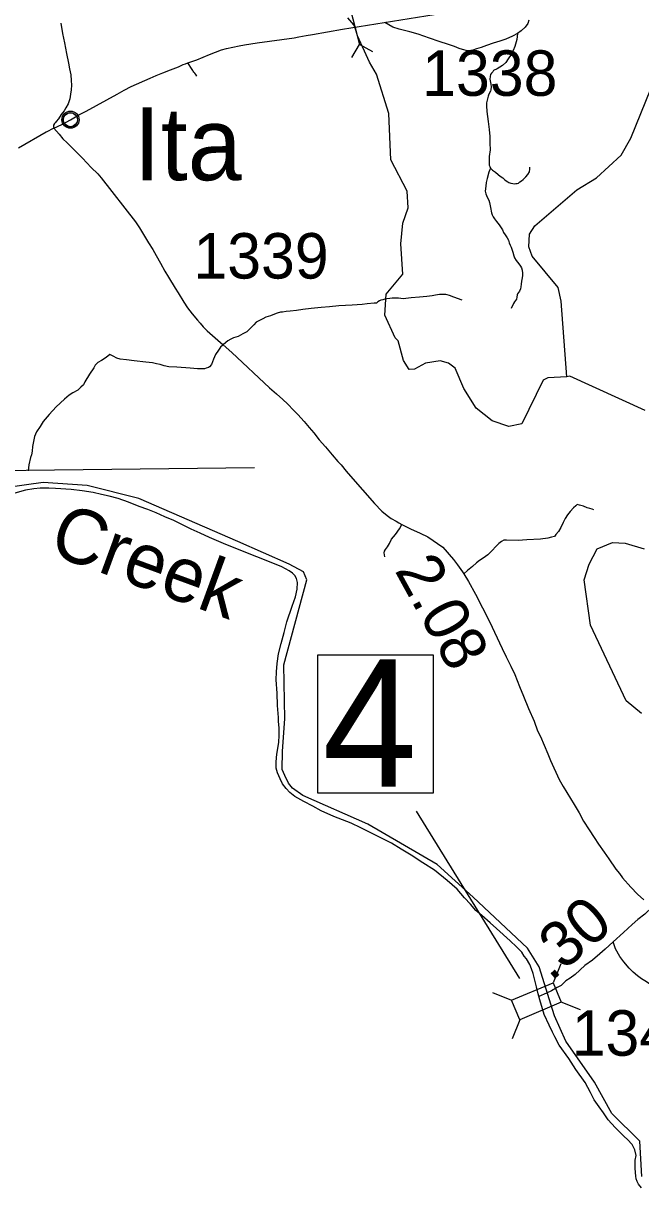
# Model space of a CAD drawing. Extents: x 2290615 to 2522933, y 819489 to 1012715.
# Drawn here: x 2321537 to 2328328, y 873171 to 885966 of the extents above; entities that cross this region are included whole.
import ezdxf

# ---------------------------------------------------------------- set-up
doc = ezdxf.new("R2010")
doc.units = 0
for name, color, linetype in [('Exist Boundary Political CountyLine', 7, 'Continuous'), ('Exist Civil Demographics Community CELL', 7, 'Continuous'), ('Exist Civil Demographics Community Label', 7, 'Continuous'), ('Exist Hydrographic Creek Single Shore', 7, 'Continuous'), ('Exist Hydrographic Creek Single Shore Label', 7, 'Continuous'), ('Exist Hydrographic Misc Water Feature', 7, 'Continuous'), ('Exist Road Non-System Type 51', 7, 'Continuous'), ('Exist Road Secondary Mileage Hundredths English Label', 7, 'Continuous'), ('Exist Road Secondary Structure Pipe CELL', 7, 'Continuous'), ('Exist Road Secondary Structure Standard Bridge CELL', 7, 'Continuous'), ('Exist Road Secondary Structure Standard Bridge Number Label', 7, 'Continuous'), ('Exist Road Secondary Type 51 Attributed', 7, 'Continuous'), ('Exist Road Secondary Type 51 Number Label', 7, 'Continuous'), ('Map Preparation Longitude Latitude Lines', 7, 'Continuous')]:
    doc.layers.add(name, color=color, linetype=linetype)

msp = doc.modelspace()

# ---------------------------------------------------------------- linework, layer by layer
at = {"layer": 'Exist Boundary Political CountyLine'}
for points in [[(2324345, 879037), (2324372, 879152), (2324405, 879272), (2324435, 879388), (2324495, 879561), (2324530, 879663), (2324549, 879748), (2324552, 879822), (2324542, 879867), (2324522, 879897), (2324497, 879923), (2324461, 879950), (2324379, 879993), (2324262, 880040), (2324106, 880105), (2323766, 880239), (2323586, 880315), (2323483, 880364), (2323384, 880409), (2323194, 880503), (2323095, 880543), (2322999, 880585), (2322908, 880623), (2322810, 880658), (2322694, 880703), (2322581, 880744), (2322483, 880769), (2322397, 880790), (2322305, 880809), (2322183, 880830), (2322062, 880842), (2321892, 880855), (2321818, 880858), (2321722, 880857), (2321654, 880852), (2321561, 880837), (2321391, 880789)], [(2328335, 873171), (2328304, 873208), (2328288, 873240), (2328278, 873268), (2328273, 873296), (2328271, 873336), (2328268, 873386), (2328266, 873430), (2328268, 873474), (2328277, 873526), (2328262, 873586), (2328232, 873647), (2328181, 873699), (2328145, 873732), (2328098, 873782), (2328046, 873831), (2327969, 873918), (2327918, 873992), (2327869, 874059), (2327816, 874138), (2327774, 874218), (2327718, 874328), (2327615, 874470), (2327538, 874591), (2327432, 874736), (2327381, 874828), (2327359, 874881), (2327320, 874955), (2327267, 875074), (2327248, 875138), (2327217, 875234), (2327200, 875300), (2327183, 875377), (2327146, 875523), (2327127, 875575), (2327107, 875622), (2327070, 875684), (2327046, 875716), (2327019, 875758), (2326961, 875817), (2326890, 875884), (2326743, 876018), (2326672, 876080), (2326579, 876161), (2326515, 876218), (2326456, 876285), (2326391, 876356), (2326308, 876450), (2326199, 876548), (2326060, 876661), (2325931, 876741), (2325802, 876824), (2325692, 876891), (2325587, 876956), (2325462, 877020), (2325366, 877067), (2325251, 877126), (2325143, 877177), (2324952, 877249), (2324813, 877313), (2324721, 877364), (2324622, 877413), (2324524, 877468), (2324469, 877513), (2324427, 877557), (2324388, 877610), (2324362, 877664), (2324331, 877728), (2324319, 877782), (2324318, 877850), (2324327, 877934), (2324348, 878062), (2324351, 878142), (2324350, 878224), (2324345, 878292), (2324343, 878338), (2324331, 878468), (2324328, 878604), (2324318, 878753), (2324323, 878839), (2324330, 878931), (2324345, 879037)]]:
    msp.add_lwpolyline(points, dxfattribs=at)
at = {"layer": 'Exist Civil Demographics Community CELL'}
msp.add_lwpolyline([(2321978, 884919), (2321979, 884925), (2321981, 884931), (2321984, 884938), (2321987, 884944), (2321990, 884950), (2321994, 884955), (2321998, 884959), (2322002, 884964), (2322008, 884969), (2322013, 884972), (2322018, 884975), (2322023, 884978), (2322029, 884980), (2322034, 884982), (2322039, 884983), (2322043, 884984), (2322048, 884984), (2322054, 884985), (2322058, 884984), (2322064, 884984), (2322069, 884983), (2322074, 884982), (2322079, 884981), (2322084, 884979), (2322091, 884976), (2322097, 884973), (2322102, 884969), (2322107, 884965), (2322110, 884962), (2322115, 884958), (2322118, 884953), (2322122, 884948), (2322125, 884943), (2322127, 884938), (2322129, 884933), (2322131, 884928), (2322132, 884924), (2322133, 884917), (2322134, 884913), (2322134, 884907), (2322134, 884901), (2322133, 884895), (2322132, 884890), (2322131, 884884), (2322129, 884878), (2322126, 884873), (2322123, 884867), (2322120, 884861), (2322117, 884857), (2322112, 884852), (2322107, 884847), (2322102, 884843), (2322097, 884839), (2322093, 884837), (2322086, 884834), (2322079, 884831), (2322073, 884830), (2322066, 884828), (2322062, 884828), (2322057, 884828), (2322052, 884828), (2322047, 884828), (2322042, 884829), (2322036, 884830), (2322031, 884831), (2322026, 884833), (2322021, 884835), (2322018, 884837), (2322011, 884841), (2322005, 884846), (2322000, 884850), (2321996, 884855), (2321993, 884859), (2321990, 884863), (2321986, 884870), (2321984, 884874), (2321982, 884878), (2321980, 884886), (2321978, 884893), (2321977, 884898), (2321977, 884905), (2321977, 884909), (2321977, 884916)], close=True, dxfattribs=at)
for centre, radius in [((2322056, 884907), 94.3), ((2322055, 884907), 76.7)]:
    msp.add_circle(centre, radius, dxfattribs=at)
at = {"layer": 'Exist Hydrographic Creek Single Shore'}
for points in [[(2327513, 882082), (2327305, 882070), (2327255, 882045), (2327019, 881566), (2326878, 881534), (2326694, 881598), (2326517, 881736), (2326382, 881953), (2326288, 882176), (2326212, 882232), (2326120, 882258), (2325962, 882231), (2325838, 882164), (2325780, 882161), (2325720, 882261), (2325660, 882478), (2325626, 882510), (2325515, 882758), (2325529, 882991), (2325710, 883209), (2325690, 883543), (2325712, 883770), (2325769, 883937), (2325759, 884120), (2325580, 884467), (2325558, 884975), (2325420, 885406), (2325343, 885541), (2325211, 885827), (2325197, 885880), (2325185, 885924), (2325171, 885950), (2325107, 886027)], [(2327513, 882082), (2327454, 882913), (2327419, 883062), (2327132, 883408), (2327098, 883509), (2327105, 883650), (2327162, 883741), (2327624, 884138), (2327840, 884268), (2328112, 884519), (2328218, 884703), (2328437, 885247), (2328628, 885334), (2329101, 885462), (2329617, 885503), (2330243, 885459), (2330718, 885397), (2330985, 885408)], [(2328375, 881713), (2327546, 882089), (2327513, 882082)], [(2328336, 878383), (2328168, 878521), (2327776, 879352), (2327704, 879851), (2327760, 880024), (2327850, 880192), (2328016, 880261), (2328158, 880254), (2328367, 880190)]]:
    msp.add_lwpolyline(points, dxfattribs=at)
at = {"layer": 'Exist Hydrographic Misc Water Feature'}
for points in [[(2324455, 877615), (2324414, 877701), (2324384, 877765), (2324387, 877968), (2324414, 878322), (2324402, 878916), (2324654, 879849), (2324617, 879939), (2324462, 880022), (2323897, 880272), (2322806, 880746), (2322241, 880887), (2321756, 880921), (2321365, 880865), (2321063, 880744), (2320641, 880464), (2320478, 880372), (2320151, 880255), (2319906, 880282), (2319662, 880447), (2319485, 880489), (2319169, 880568), (2319011, 880628), (2318891, 880688)], [(2328340, 873295), (2328318, 873682), (2328009, 873987), (2327820, 874331), (2327504, 874782), (2327378, 875059), (2327209, 875597), (2327081, 875804), (2326483, 876364), (2326088, 876721), (2325325, 877165), (2324613, 877479), (2324496, 877562), (2324455, 877615)]]:
    msp.add_lwpolyline(points, dxfattribs=at)
at = {"layer": 'Exist Road Non-System Type 51'}
for points in [[(2327098, 886001), (2327086, 885963), (2327055, 885924), (2327012, 885885), (2326971, 885854), (2326916, 885826), (2326844, 885792), (2326779, 885771), (2326706, 885749), (2326630, 885722), (2326573, 885701), (2326523, 885684), (2326481, 885670), (2326450, 885664), (2326422, 885664), (2326367, 885678), (2326332, 885689), (2326281, 885711), (2326214, 885733), (2326112, 885768), (2326005, 885803), (2325879, 885848), (2325787, 885873), (2325672, 885901), (2325602, 885923), (2325515, 885974)], [(2326973, 885856), (2326964, 885789), (2326943, 885710), (2326923, 885666), (2326902, 885625), (2326870, 885575), (2326844, 885537), (2326806, 885501), (2326750, 885466), (2326709, 885446), (2326700, 885434), (2326685, 885419), (2326674, 885402), (2326671, 885381), (2326668, 885352), (2326680, 885299), (2326683, 885267), (2326680, 885235), (2326674, 885220), (2326656, 885188), (2326650, 885164), (2326644, 885135), (2326633, 885094), (2326633, 885059), (2326636, 884997), (2326650, 884886), (2326662, 884801), (2326668, 884724), (2326668, 884648), (2326671, 884575), (2326659, 884504), (2326662, 884472), (2326659, 884443), (2326662, 884408), (2326669, 884391), (2326677, 884373)], [(2323444, 885386), (2323433, 885403), (2323422, 885419), (2323413, 885431), (2323407, 885442), (2323403, 885449), (2323396, 885459), (2323346, 885531)], [(2326677, 884373), (2326658, 884329), (2326638, 884262), (2326627, 884216), (2326623, 884175), (2326618, 884123), (2326625, 884091), (2326639, 884056), (2326657, 884024), (2326665, 883996), (2326677, 883941), (2326688, 883884), (2326694, 883861), (2326703, 883839), (2326718, 883818), (2326741, 883790), (2326770, 883753), (2326785, 883730), (2326806, 883697), (2326820, 883666), (2326837, 883640), (2326859, 883610), (2326875, 883583), (2326882, 883555), (2326890, 883529), (2326901, 883506), (2326910, 883485), (2326920, 883450), (2326931, 883411), (2326938, 883388), (2326958, 883358), (2326988, 883324), (2327005, 883299), (2327015, 883278), (2327023, 883253), (2327027, 883221), (2327027, 883196), (2327024, 883169), (2327015, 883131), (2327014, 883100), (2327008, 883070), (2327005, 883050), (2326993, 883024), (2326972, 882993), (2326968, 882982), (2326965, 882958), (2326961, 882934), (2326941, 882904), (2326927, 882886), (2326901, 882831)], [(2326677, 884373), (2326698, 884353), (2326729, 884329), (2326760, 884305), (2326782, 884288), (2326810, 884267), (2326830, 884250), (2326849, 884235), (2326866, 884226), (2326877, 884216), (2326898, 884211), (2326922, 884205), (2326937, 884203), (2326954, 884205), (2326968, 884207), (2326984, 884211), (2326998, 884223), (2327017, 884236), (2327034, 884249), (2327050, 884263), (2327065, 884280), (2327086, 884306), (2327104, 884335), (2327107, 884362), (2327107, 884385)], [(2326362, 882923), (2326271, 882956), (2326223, 882974), (2326199, 882981), (2326185, 882985), (2326165, 882986), (2326145, 882986), (2326114, 882985), (2326069, 882979), (2326034, 882970), (2325975, 882963), (2325893, 882957), (2325801, 882948), (2325716, 882939), (2325663, 882945), (2325620, 882945), (2325593, 882945), (2325569, 882943), (2325537, 882937), (2325513, 882936), (2325491, 882927), (2325471, 882923), (2325455, 882916), (2325435, 882905), (2325421, 882892), (2325395, 882890), (2325318, 882885), (2325263, 882878), (2325153, 882870), (2325008, 882863), (2324903, 882852), (2324813, 882843), (2324704, 882831), (2324613, 882822), (2324541, 882811), (2324471, 882803), (2324429, 882798), (2324389, 882793), (2324366, 882791), (2324329, 882780), (2324299, 882769), (2324255, 882753), (2324206, 882736), (2324170, 882718), (2324128, 882697), (2324099, 882682), (2324071, 882651), (2324033, 882613), (2323996, 882577), (2323952, 882553), (2323902, 882525), (2323848, 882509), (2323819, 882497), (2323788, 882477), (2323765, 882457), (2323734, 882433), (2323706, 882409), (2323683, 882376), (2323651, 882325), (2323630, 882274), (2323607, 882217), (2323584, 882193), (2323574, 882184), (2323547, 882175), (2323530, 882170), (2323493, 882170), (2323452, 882170), (2323371, 882177), (2323227, 882186), (2323137, 882193), (2323086, 882203), (2323042, 882217), (2323003, 882226), (2322959, 882235), (2322885, 882242), (2322755, 882258), (2322672, 882267), (2322601, 882277), (2322564, 882286), (2322527, 882307), (2322490, 882328), (2322466, 882309), (2322439, 882288), (2322397, 882261), (2322358, 882237), (2322328, 882210), (2322311, 882182), (2322265, 882112), (2322214, 882027), (2322198, 881994), (2322170, 881969), (2322136, 881934), (2322082, 881906), (2322043, 881881), (2321992, 881835), (2321897, 881751), (2321823, 881668), (2321756, 881592), (2321722, 881536), (2321682, 881476)], [(2321682, 881476), (2321661, 881425), (2321650, 881370), (2321638, 881316), (2321634, 881265), (2321629, 881224), (2321618, 881196), (2321599, 881113), (2321590, 881048)], [(2327810, 880619), (2327795, 880627), (2327768, 880634), (2327740, 880642), (2327697, 880660), (2327655, 880671), (2327627, 880677), (2327614, 880664), (2327588, 880643), (2327553, 880602), (2327522, 880565), (2327496, 880526), (2327474, 880482), (2327448, 880426), (2327422, 880380), (2327394, 880347), (2327379, 880328), (2327348, 880319), (2327305, 880308), (2327226, 880297), (2327074, 880291), (2326980, 880282), (2326852, 880288), (2326821, 880286), (2326795, 880271), (2326767, 880249), (2326732, 880212), (2326697, 880175), (2326647, 880127), (2326595, 880090), (2326556, 880062), (2326521, 880036), (2326477, 879996), (2326423, 879953), (2326381, 879916)], [(2325512, 880103), (2325507, 880146), (2325511, 880166), (2325522, 880185), (2325542, 880215), (2325563, 880248), (2325588, 880298), (2325630, 880350), (2325676, 880411), (2325700, 880458)], [(2328472, 875368), (2328434, 875402), (2328373, 875444), (2328337, 875466), (2328292, 875499), (2328245, 875538), (2328202, 875584), (2328143, 875652), (2328097, 875713), (2328051, 875795), (2328026, 875873)]]:
    msp.add_lwpolyline(points, dxfattribs=at)
at = {"layer": 'Exist Road Secondary Structure Pipe CELL'}
for p in [(2325134, 886116), (2325149, 885591), (2325383, 885653)]:
    msp.add_line(p, (2325236, 885733), dxfattribs=at)
at = {"layer": 'Exist Road Secondary Structure Standard Bridge CELL'}
for p, q in [((2327450, 875632), (2327364, 875422)), ((2326909, 875226), (2326700, 875311)), ((2327664, 875124), (2327454, 875209)), ((2326997, 875017), (2326912, 874808))]:
    msp.add_line(p, q, dxfattribs=at)
msp.add_lwpolyline([(2327454, 875209), (2326998, 875016), (2326908, 875230), (2327364, 875422)], close=True, dxfattribs=at)
at = {"layer": 'Exist Road Secondary Structure Standard Bridge Number Label'}
msp.add_line((2326999, 875469), (2325861, 877310), dxfattribs=at)
msp.add_lwpolyline([(2324776, 879026), (2326044, 879026), (2326044, 877508), (2324776, 877508)], close=True, dxfattribs=at)
at = {"layer": 'Exist Road Secondary Type 51 Attributed'}
for points in [[(2325049, 885903), (2326789, 886181)], [(2321949, 885969), (2321970, 885854), (2321990, 885750), (2322013, 885634), (2322034, 885530), (2322047, 885467), (2322059, 885399), (2322062, 885338), (2322068, 885288), (2322063, 885234), (2322058, 885186), (2322050, 885138), (2322031, 885080), (2322006, 885036), (2321985, 885005), (2321954, 884963), (2321924, 884918), (2321900, 884886), (2321893, 884878), (2321881, 884865), (2321871, 884848), (2321868, 884830), (2321874, 884814)], [(2321874, 884814), (2321962, 884853), (2322056, 884907), (2322149, 884960), (2322229, 885002), (2322568, 885188), (2322647, 885233), (2322724, 885271), (2322934, 885365), (2323000, 885394), (2323072, 885422), (2323157, 885456), (2323243, 885488), (2323296, 885512), (2323320, 885521), (2323346, 885531), (2323446, 885566), (2323586, 885623), (2323716, 885673), (2323772, 885690), (2323910, 885717), (2323971, 885728), (2324109, 885751), (2324517, 885808), (2324568, 885819), (2324649, 885833), (2324718, 885845), (2325049, 885903)], [(2321874, 884814), (2321789, 884770), (2321484, 884593)], [(2321874, 884814), (2321930, 884748), (2321973, 884697), (2322019, 884653), (2322062, 884610), (2322108, 884566), (2322188, 884486), (2322282, 884383), (2322358, 884311), (2322395, 884269), (2322772, 883785), (2322815, 883717), (2322870, 883628), (2322915, 883553), (2322962, 883481), (2322998, 883414), (2323047, 883330), (2323094, 883243), (2323133, 883175), (2323206, 883056), (2323241, 883006), (2323303, 882902), (2323342, 882841), (2323394, 882774), (2323452, 882705), (2323482, 882671), (2323516, 882629), (2323545, 882600), (2323559, 882586), (2323734, 882433), (2323831, 882348), (2324243, 881962), (2324321, 881894), (2324392, 881832), (2324443, 881785), (2324513, 881711), (2324557, 881666), (2324625, 881592), (2324681, 881523), (2324731, 881467), (2324792, 881390), (2324861, 881312), (2324933, 881226), (2324996, 881152), (2325032, 881114), (2325089, 881045), (2325136, 880991), (2325401, 880688), (2325482, 880606), (2325521, 880571), (2325552, 880547), (2325584, 880526), (2325636, 880495), (2325667, 880477), (2325700, 880458), (2325803, 880408), (2325862, 880382), (2325901, 880365), (2325986, 880323), (2326152, 880208), (2326269, 880073), (2326314, 880014), (2326369, 879939), (2326381, 879916), (2326434, 879832), (2326509, 879694), (2326664, 879394), (2326803, 879096), (2326848, 879004), (2326900, 878902), (2326943, 878810), (2326994, 878680), (2327037, 878571), (2327094, 878437), (2327154, 878296), (2327194, 878193), (2327224, 878129), (2327305, 877938), (2327335, 877866), (2327431, 877657), (2327474, 877578), (2327594, 877383), (2327649, 877290), (2327697, 877200), (2327762, 877103), (2327815, 877019), (2327862, 876946), (2327927, 876857), (2327975, 876783), (2328054, 876670), (2328093, 876622), (2328128, 876575), (2328217, 876473), (2328293, 876396), (2328361, 876333)], [(2328453, 876255), (2328371, 876176), (2328295, 876119), (2328234, 876063), (2328138, 875976), (2328026, 875873), (2327936, 875793), (2327878, 875741), (2327797, 875671), (2327714, 875611), (2327607, 875515), (2327553, 875474), (2327505, 875444), (2327451, 875394), (2327409, 875369), (2327345, 875333), (2327290, 875307), (2327207, 875271)]]:
    msp.add_lwpolyline(points, dxfattribs=at)
at = {"layer": 'Map Preparation Longitude Latitude Lines'}
msp.add_line((2320305, 881043), (2324081, 881086), dxfattribs=at)

# ---------------------------------------------------------------- texts
at = {"layer": 'Exist Civil Demographics Community Label'}
msp.add_text('Ita', height=800, rotation=360, dxfattribs=at).set_placement((2322751, 884242))
at = {"layer": 'Exist Hydrographic Creek Single Shore Label'}
msp.add_text('Creek', height=600, rotation=339.8882, dxfattribs=at).set_placement((2321795, 880146))
at = {"layer": 'Exist Road Secondary Mileage Hundredths English Label'}
for s, rotation, p in [('2.08', 298.8246, (2325616, 879956)), ('.30', 40.6168, (2327339, 875428))]:
    msp.add_text(s, height=500, rotation=rotation, dxfattribs=at).set_placement(p)
at = {"layer": 'Exist Road Secondary Structure Standard Bridge Number Label'}
msp.add_text('4', height=1400, dxfattribs=at).set_placement((2324827, 877576))
at = {"layer": 'Exist Road Secondary Type 51 Number Label'}
for s, p in [('1338', (2325924, 885169)), ('1339', (2323408, 883161)), ('1343', (2327568, 874621))]:
    msp.add_text(s, height=500, rotation=360, dxfattribs=at).set_placement(p)

doc.saveas('drawing.dxf')
